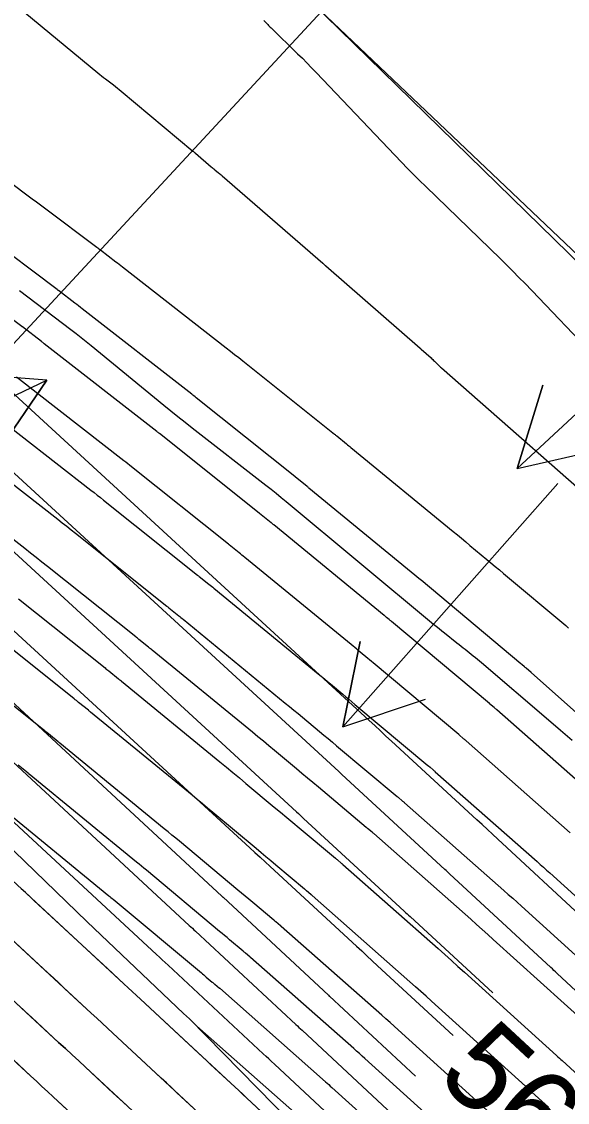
# Model space of a CAD drawing. Extents: x 954385 to 988206, y 1868364 to 1924553.
# Drawn here: x 955770.3 to 955807.8, y 1922926.4 to 1923000.7 of the extents above; entities that cross this region are included whole.
import ezdxf

# ---------------------------------------------------------------- set-up
doc = ezdxf.new("R2010")
doc.units = 0
for name, color, linetype in [('13', 7, 'Continuous'), ('16', 7, 'Continuous'), ('23', 7, 'Continuous'), ('24', 7, 'Continuous'), ('26', 7, 'Continuous'), ('6', 7, 'Continuous'), ('7', 7, 'Continuous'), ('Default', 7, 'Continuous')]:
    doc.layers.add(name, color=color, linetype=linetype)

msp = doc.modelspace()

# ---------------------------------------------------------------- linework, layer by layer
at = {"layer": '13'}
for points in [[(955770.491, 1923001.305), (955775.511, 1922997.159), (955775.643, 1922997.052), (955775.776, 1922996.945), (955775.91, 1922996.84), (955776.045, 1922996.737), (955776.588, 1922996.325), (955776.723, 1922996.221), (955776.857, 1922996.116), (955776.989, 1922996.009), (955777.121, 1922995.901), (955782.055, 1922991.78), (955782.069, 1922991.769), (955782.083, 1922991.757), (955782.097, 1922991.746), (955782.111, 1922991.735), (955782.167, 1922991.69), (955782.181, 1922991.679), (955782.195, 1922991.667), (955782.209, 1922991.656), (955782.222, 1922991.644), (955783.308, 1922990.709), (955783.37, 1922990.656), (955783.432, 1922990.604), (955783.495, 1922990.552), (955783.558, 1922990.5), (955783.811, 1922990.295), (955783.873, 1922990.243), (955783.936, 1922990.191), (955783.998, 1922990.139), (955784.06, 1922990.086), (955790.976, 1922984.085), (955790.994, 1922984.069), (955791.012, 1922984.053), (955791.03, 1922984.036), (955791.047, 1922984.019), (955791.116, 1922983.95), (955791.133, 1922983.932), (955791.151, 1922983.916), (955791.169, 1922983.899), (955791.187, 1922983.883), (955797.665, 1922978.228), (955797.672, 1922978.222), (955797.679, 1922978.216), (955797.685, 1922978.21), (955797.691, 1922978.204), (955797.717, 1922978.178), (955797.723, 1922978.172), (955797.729, 1922978.166), (955797.736, 1922978.16), (955797.743, 1922978.154), (955798.42, 1922977.562), (955798.482, 1922977.507), (955798.543, 1922977.451), (955798.602, 1922977.394), (955798.661, 1922977.336), (955798.894, 1922977.102), (955798.953, 1922977.044), (955799.013, 1922976.986), (955799.073, 1922976.93), (955799.135, 1922976.875), (955811.848, 1922965.701)], [(955769.611, 1922989.547), (955770.73, 1922988.711), (955771.009, 1922988.502), (955771.289, 1922988.293), (955771.568, 1922988.083), (955771.847, 1922987.874), (955775.449, 1922985.177), (955775.509, 1922985.132), (955775.57, 1922985.086), (955775.63, 1922985.04), (955775.69, 1922984.994), (955776.751, 1922984.179), (955776.868, 1922984.09), (955776.985, 1922984), (955777.101, 1922983.909), (955777.217, 1922983.819), (955784.338, 1922978.263), (955784.628, 1922978.037), (955784.917, 1922977.809), (955785.205, 1922977.581), (955785.493, 1922977.352), (955791.787, 1922972.319), (955791.825, 1922972.289), (955791.862, 1922972.258), (955791.9, 1922972.228), (955791.937, 1922972.198), (955792.612, 1922971.652), (955792.687, 1922971.591), (955792.762, 1922971.53), (955792.836, 1922971.469), (955792.911, 1922971.408), (955799.939, 1922965.641), (955800.23, 1922965.402), (955800.52, 1922965.162), (955800.81, 1922964.921), (955801.099, 1922964.679), (955802.253, 1922963.712), (955802.541, 1922963.47), (955802.83, 1922963.228), (955803.119, 1922962.986), (955803.407, 1922962.744), (955807.681, 1922959.159), (955807.731, 1922959.117), (955807.879, 1922958.992)], [(955812.742, 1922949.314), (955805.316, 1922955.937), (955805.309, 1922955.943), (955804.964, 1922956.235), (955804.933, 1922956.26), (955804.903, 1922956.285), (955804.873, 1922956.311), (955804.843, 1922956.336), (955804.663, 1922956.487), (955804.602, 1922956.538), (955797.747, 1922962.284), (955797.727, 1922962.301), (955797.707, 1922962.318), (955790.032, 1922968.615), (955790, 1922968.641), (955789.968, 1922968.668), (955789.935, 1922968.694), (955789.902, 1922968.721), (955789.077, 1922969.389), (955789.059, 1922969.404), (955782.272, 1922974.83), (955782.198, 1922974.889), (955782.124, 1922974.948), (955782.049, 1922975.007), (955781.974, 1922975.065), (955774.446, 1922980.939), (955774.318, 1922981.038), (955774.19, 1922981.137), (955774.062, 1922981.236), (955773.934, 1922981.335), (955772.823, 1922982.188), (955772.799, 1922982.206), (955772.775, 1922982.224), (955772.752, 1922982.242), (955772.728, 1922982.26), (955767.761, 1922985.975)], [(955810.266, 1922946.905), (955802.943, 1922953.374), (955802.899, 1922953.413), (955802.854, 1922953.451), (955802.81, 1922953.489), (955802.765, 1922953.527), (955802.448, 1922953.795), (955802.441, 1922953.801), (955795.7, 1922959.446), (955795.659, 1922959.481), (955795.617, 1922959.516), (955795.575, 1922959.551), (955795.533, 1922959.586), (955795.365, 1922959.726), (955795.323, 1922959.761), (955795.281, 1922959.796), (955795.239, 1922959.831), (955795.197, 1922959.865), (955787.61, 1922966.082), (955787.564, 1922966.12), (955787.517, 1922966.158), (955787.47, 1922966.196), (955787.424, 1922966.234), (955786.628, 1922966.877), (955786.606, 1922966.895), (955779.752, 1922972.366), (955779.71, 1922972.399), (955779.668, 1922972.433), (955779.625, 1922972.466), (955779.583, 1922972.499), (955771.825, 1922978.542), (955771.777, 1922978.58), (955771.729, 1922978.617), (955771.681, 1922978.654), (955771.633, 1922978.691), (955770.331, 1922979.689), (955770.313, 1922979.702), (955770.296, 1922979.716), (955764.23, 1922984.257)], [(955807.986, 1922944.922), (955800.833, 1922951.241), (955800.789, 1922951.279), (955800.746, 1922951.317), (955800.703, 1922951.354), (955800.659, 1922951.391), (955800.352, 1922951.65), (955800.323, 1922951.675), (955794.445, 1922956.598), (955794.319, 1922956.703), (955794.193, 1922956.808), (955794.067, 1922956.913), (955793.941, 1922957.019), (955793.438, 1922957.439), (955793.311, 1922957.544), (955793.185, 1922957.649), (955793.059, 1922957.753), (955792.932, 1922957.857), (955785.612, 1922963.855), (955785.517, 1922963.933), (955785.421, 1922964.011), (955785.326, 1922964.089), (955785.23, 1922964.166), (955784.555, 1922964.712), (955784.521, 1922964.739), (955784.487, 1922964.766), (955777.831, 1922970.08), (955777.701, 1922970.183), (955777.571, 1922970.286), (955777.441, 1922970.388), (955777.311, 1922970.49), (955769.93, 1922976.24)], [(955767.8, 1922974.119), (955775.039, 1922968.48), (955775.257, 1922968.31), (955775.475, 1922968.139), (955775.693, 1922967.967), (955775.909, 1922967.794), (955782.369, 1922962.638), (955782.397, 1922962.615), (955782.425, 1922962.593), (955782.453, 1922962.57), (955782.481, 1922962.547), (955783.157, 1922962.002), (955783.241, 1922961.933), (955783.325, 1922961.865), (955783.41, 1922961.796), (955783.494, 1922961.727), (955790.667, 1922955.85), (955790.878, 1922955.676), (955791.089, 1922955.502), (955791.3, 1922955.327), (955791.51, 1922955.152), (955792.35, 1922954.451), (955792.56, 1922954.276), (955792.77, 1922954.1), (955792.979, 1922953.925), (955793.189, 1922953.749), (955798.205, 1922949.548), (955798.242, 1922949.518), (955798.352, 1922949.425), (955798.561, 1922949.248), (955798.6, 1922949.215), (955798.638, 1922949.182), (955798.677, 1922949.149), (955798.715, 1922949.115), (955805.706, 1922942.939), (955805.925, 1922942.745), (955806.144, 1922942.551), (955806.362, 1922942.356), (955806.579, 1922942.16), (955813.479, 1922935.918)], [(955765.669, 1922972.001), (955772.767, 1922966.471), (955773.074, 1922966.232), (955773.379, 1922965.991), (955773.684, 1922965.75), (955773.988, 1922965.508), (955780.251, 1922960.509), (955780.29, 1922960.478), (955780.33, 1922960.446), (955780.369, 1922960.414), (955780.408, 1922960.383), (955781.083, 1922959.837), (955781.157, 1922959.778), (955781.23, 1922959.718), (955781.303, 1922959.659), (955781.376, 1922959.599), (955788.402, 1922953.842), (955788.698, 1922953.599), (955788.993, 1922953.355), (955789.288, 1922953.11), (955789.582, 1922952.865), (955790.758, 1922951.884), (955791.052, 1922951.638), (955791.346, 1922951.392), (955791.64, 1922951.147), (955791.934, 1922950.901), (955796.087, 1922947.422), (955796.122, 1922947.393), (955796.156, 1922947.365), (955796.462, 1922947.106), (955796.496, 1922947.077), (955796.53, 1922947.048), (955796.564, 1922947.019), (955796.597, 1922946.989), (955803.426, 1922940.957), (955803.731, 1922940.687), (955804.035, 1922940.416), (955804.338, 1922940.144), (955804.641, 1922939.871), (955811.337, 1922933.815)], [(955809.194, 1922931.712), (955802.703, 1922937.583), (955802.315, 1922937.932), (955801.927, 1922938.281), (955801.537, 1922938.628), (955801.147, 1922938.974), (955794.48, 1922944.863), (955794.451, 1922944.888), (955794.422, 1922944.913), (955794.393, 1922944.938), (955794.364, 1922944.963), (955794.058, 1922945.222), (955794.014, 1922945.259), (955793.97, 1922945.296), (955790.678, 1922948.053), (955790.3, 1922948.369), (955789.922, 1922948.685), (955789.545, 1922949), (955789.167, 1922949.316), (955787.654, 1922950.578), (955787.276, 1922950.894), (955786.897, 1922951.208), (955786.517, 1922951.521), (955786.137, 1922951.834), (955779.257, 1922957.471), (955779.196, 1922957.521), (955779.134, 1922957.572), (955779.072, 1922957.622), (955779.01, 1922957.672), (955778.335, 1922958.218), (955778.284, 1922958.259), (955778.234, 1922958.299), (955778.183, 1922958.34), (955778.132, 1922958.381), (955772.066, 1922963.223), (955771.675, 1922963.534), (955771.283, 1922963.844), (955770.89, 1922964.153), (955770.496, 1922964.461), (955763.537, 1922969.882)], [(955770.067, 1922960.999), (955776.014, 1922956.252), (955776.076, 1922956.202), (955776.138, 1922956.153), (955776.2, 1922956.103), (955776.262, 1922956.053), (955776.937, 1922955.507), (955776.988, 1922955.466), (955777.038, 1922955.425), (955777.089, 1922955.384), (955777.139, 1922955.342), (955783.899, 1922949.804), (955784.35, 1922949.433), (955784.801, 1922949.061), (955785.251, 1922948.688), (955785.7, 1922948.314), (955787.647, 1922946.689), (955788.073, 1922946.333), (955788.499, 1922945.977), (955788.925, 1922945.62), (955789.351, 1922945.264), (955791.852, 1922943.17), (955791.879, 1922943.147), (955791.906, 1922943.124), (955791.932, 1922943.102), (955791.959, 1922943.079), (955792.266, 1922942.82), (955792.29, 1922942.8), (955792.314, 1922942.779), (955792.338, 1922942.758), (955792.362, 1922942.737), (955798.907, 1922936.956), (955799.363, 1922936.551), (955799.818, 1922936.146), (955800.272, 1922935.739), (955800.725, 1922935.331), (955807.052, 1922929.608), (955807.148, 1922929.521), (955807.244, 1922929.434), (955807.34, 1922929.346), (955807.436, 1922929.259), (955808.564, 1922928.226)], [(955806.491, 1922926.06), (955805.362, 1922927.093), (955805.249, 1922927.196), (955805.136, 1922927.299), (955805.023, 1922927.402), (955804.909, 1922927.505), (955798.444, 1922933.353), (955798.078, 1922933.683), (955797.711, 1922934.012), (955797.343, 1922934.34), (955796.974, 1922934.667), (955790.244, 1922940.611), (955790.225, 1922940.628), (955790.206, 1922940.645), (955790.187, 1922940.661), (955790.168, 1922940.678), (955789.861, 1922940.936), (955789.829, 1922940.963), (955789.797, 1922940.99), (955789.766, 1922941.017), (955789.734, 1922941.043), (955787.756, 1922942.699), (955787.416, 1922942.984), (955787.076, 1922943.269), (955786.735, 1922943.554), (955786.394, 1922943.838), (955783.417, 1922946.324), (955783.061, 1922946.62), (955782.706, 1922946.915), (955782.349, 1922947.209), (955781.992, 1922947.502), (955775.021, 1922953.214), (955774.982, 1922953.246), (955774.943, 1922953.278), (955774.903, 1922953.31), (955774.864, 1922953.342), (955774.189, 1922953.888), (955774.115, 1922953.947), (955774.042, 1922954.006), (955773.969, 1922954.065), (955773.896, 1922954.124), (955767.773, 1922959.011)], [(955802.767, 1922925.401), (955796.162, 1922931.375), (955795.883, 1922931.627), (955795.603, 1922931.878), (955795.323, 1922932.128), (955795.041, 1922932.377), (955788.127, 1922938.485), (955788.113, 1922938.498), (955788.098, 1922938.51), (955788.084, 1922938.522), (955788.069, 1922938.535), (955787.763, 1922938.794), (955787.726, 1922938.825), (955787.689, 1922938.855), (955787.653, 1922938.886), (955787.616, 1922938.917), (955786.162, 1922940.135), (955785.907, 1922940.348), (955785.652, 1922940.561), (955785.397, 1922940.774), (955785.142, 1922940.987), (955781.133, 1922944.334), (955780.872, 1922944.552), (955780.61, 1922944.769), (955780.348, 1922944.985), (955780.085, 1922945.201), (955772.903, 1922951.086), (955772.875, 1922951.109), (955772.847, 1922951.132), (955772.819, 1922951.155), (955772.79, 1922951.178), (955772.115, 1922951.723), (955772.031, 1922951.792), (955771.946, 1922951.859), (955771.862, 1922951.927), (955771.777, 1922951.995), (955765.478, 1922957.023)], [(955800.625, 1922923.298), (955793.881, 1922929.397), (955793.689, 1922929.571), (955793.496, 1922929.744), (955793.302, 1922929.916), (955793.108, 1922930.088), (955786.009, 1922936.359), (955785.99, 1922936.376), (955785.971, 1922936.392), (955785.664, 1922936.651), (955785.623, 1922936.686), (955785.581, 1922936.721), (955785.54, 1922936.756), (955785.498, 1922936.791), (955784.567, 1922937.571), (955784.398, 1922937.712), (955784.229, 1922937.854), (955784.059, 1922937.995), (955783.89, 1922938.136), (955778.85, 1922942.344), (955778.683, 1922942.483), (955778.515, 1922942.623), (955778.347, 1922942.761), (955778.178, 1922942.9), (955770.785, 1922948.958), (955770.751, 1922948.985), (955770.717, 1922949.013), (955770.042, 1922949.559)], [(955768.667, 1922946.829), (955776.271, 1922940.598), (955776.345, 1922940.537), (955776.419, 1922940.476), (955776.493, 1922940.415), (955776.567, 1922940.354), (955782.638, 1922935.286), (955782.722, 1922935.216), (955782.805, 1922935.146), (955782.889, 1922935.076), (955782.972, 1922935.006), (955783.38, 1922934.664), (955783.427, 1922934.625), (955783.473, 1922934.586), (955783.52, 1922934.547), (955783.566, 1922934.508), (955783.873, 1922934.249), (955783.887, 1922934.237), (955783.892, 1922934.233), (955791.175, 1922927.799), (955791.282, 1922927.705), (955791.388, 1922927.61), (955791.494, 1922927.515), (955791.6, 1922927.419), (955798.581, 1922921.105)], [(955782.32, 1922931.625), (955789.242, 1922925.51), (955789.261, 1922925.493), (955789.28, 1922925.476), (955789.3, 1922925.459), (955789.319, 1922925.442), (955796.643, 1922918.817), (955796.673, 1922918.789), (955796.704, 1922918.762), (955796.734, 1922918.734), (955796.765, 1922918.706), (955798.195, 1922917.397), (955798.223, 1922917.371), (955803.913, 1922912.115)]]:
    msp.add_lwpolyline(points, dxfattribs=at)
at = {"layer": '16'}
for points in [[(955808.952, 1922938.985), (955803.015, 1922944.484), (955802.654, 1922944.818), (955802.292, 1922945.152), (955801.931, 1922945.486), (955801.569, 1922945.82), (955795.713, 1922951.216), (955795.325, 1922951.573), (955794.938, 1922951.93), (955794.55, 1922952.286), (955794.162, 1922952.643), (955766.377, 1922978.171), (955766.326, 1922978.218), (955766.274, 1922978.266), (955766.222, 1922978.314), (955766.17, 1922978.362), (955765.577, 1922978.913), (955765.529, 1922978.957), (955765.482, 1922979.001), (955765.435, 1922979.045), (955765.387, 1922979.089), (955736.766, 1923005.556)], [(955730.059, 1923000.864), (955730.327, 1923000.616), (955730.596, 1923000.367), (955730.865, 1923000.118), (955731.134, 1922999.87), (955759.924, 1922973.246), (955759.967, 1922973.206), (955760.009, 1922973.167), (955760.603, 1922972.615), (955760.681, 1922972.543), (955760.758, 1922972.472), (955760.836, 1922972.4), (955760.914, 1922972.328), (955789.181, 1922946.357), (955789.302, 1922946.246), (955789.422, 1922946.135), (955789.543, 1922946.024), (955789.664, 1922945.913), (955796.574, 1922939.545), (955796.676, 1922939.451), (955796.777, 1922939.358), (955796.878, 1922939.264), (955796.98, 1922939.17), (955802.659, 1922933.91)], [(955786.929, 1923000.756), (955787.192, 1923000.479), (955787.248, 1923000.42), (955787.305, 1923000.362), (955787.362, 1923000.304), (955787.421, 1923000.247), (955789.251, 1922998.473), (955789.574, 1922998.157), (955789.894, 1922997.837), (955790.21, 1922997.515), (955790.524, 1922997.189), (955796.394, 1922991.015), (955796.802, 1922990.59), (955797.215, 1922990.169), (955797.632, 1922989.753), (955798.053, 1922989.341), (955803.189, 1922984.372), (955803.619, 1922983.952), (955804.045, 1922983.528), (955804.468, 1922983.1), (955804.886, 1922982.668), (955810.057, 1922977.28)], [(955770.131, 1922982.204), (955773.666, 1922979.511), (955774.018, 1922979.241), (955774.367, 1922978.967), (955774.714, 1922978.69), (955775.059, 1922978.41), (955780.051, 1922974.317), (955780.535, 1922973.923), (955781.022, 1922973.531), (955781.511, 1922973.143), (955782.003, 1922972.758), (955787.074, 1922968.813), (955787.425, 1922968.537), (955787.774, 1922968.259), (955788.121, 1922967.978), (955788.465, 1922967.694), (955798.596, 1922959.27), (955798.783, 1922959.116), (955798.97, 1922958.963), (955799.158, 1922958.811), (955799.348, 1922958.66), (955800.203, 1922957.982), (955800.344, 1922957.87), (955800.485, 1922957.758), (955800.626, 1922957.645), (955800.766, 1922957.533), (955801.328, 1922957.081), (955801.467, 1922956.967), (955801.607, 1922956.853), (955801.745, 1922956.737), (955801.882, 1922956.621), (955806.5, 1922952.678), (955807.314, 1922951.981), (955808.126, 1922951.281)], [(955833.208, 1922910.994), (955807.086, 1922935.26), (955806.979, 1922935.36), (955806.872, 1922935.459), (955806.765, 1922935.559), (955806.658, 1922935.658), (955799.698, 1922942.104), (955799.616, 1922942.18), (955799.535, 1922942.255), (955799.453, 1922942.33), (955799.372, 1922942.406), (955792.285, 1922948.936), (955792.233, 1922948.984), (955792.18, 1922949.033), (955792.128, 1922949.081), (955792.076, 1922949.129), (955763.556, 1922975.332)], [(955758.057, 1922969.522), (955785.967, 1922943.879), (955786.316, 1922943.559), (955786.664, 1922943.238), (955787.013, 1922942.917), (955787.362, 1922942.595), (955793.287, 1922937.136), (955793.653, 1922936.798), (955794.019, 1922936.46), (955794.385, 1922936.122), (955794.75, 1922935.783), (955799.937, 1922930.979)], [(955755.604, 1922966.925), (955784.039, 1922940.568), (955784.107, 1922940.506), (955784.129, 1922940.485), (955791.374, 1922933.755), (955791.43, 1922933.702), (955791.448, 1922933.685), (955797.344, 1922928.187)], [(955753.691, 1922964.609), (955781.796, 1922938.557), (955781.906, 1922938.455), (955782.016, 1922938.354), (955782.126, 1922938.252), (955782.235, 1922938.15), (955789.133, 1922931.742), (955789.238, 1922931.644), (955789.343, 1922931.547), (955789.447, 1922931.449), (955789.552, 1922931.352), (955796.456, 1922924.914)], [(955794.218, 1922922.899), (955787.655, 1922929.018), (955787.465, 1922929.196), (955787.274, 1922929.374), (955787.083, 1922929.551), (955786.892, 1922929.729), (955780.342, 1922935.814), (955780.145, 1922935.997), (955779.947, 1922936.18), (955779.75, 1922936.363), (955779.553, 1922936.546), (955751.777, 1922962.292)], [(955791.98, 1922920.884), (955785.759, 1922926.685), (955785.482, 1922926.943), (955785.206, 1922927.201), (955784.929, 1922927.458), (955784.652, 1922927.716), (955778.448, 1922933.479), (955778.164, 1922933.743), (955777.879, 1922934.007), (955777.594, 1922934.272), (955777.309, 1922934.536), (955749.864, 1922959.976)], [(955782.411, 1922925.703), (955776.555, 1922931.143), (955776.183, 1922931.489), (955775.811, 1922931.834), (955775.438, 1922932.18), (955775.066, 1922932.525), (955747.95, 1922957.659)], [(955746.037, 1922955.343), (955772.823, 1922930.514), (955773.283, 1922930.088), (955773.742, 1922929.661), (955774.202, 1922929.235), (955774.661, 1922928.808), (955780.171, 1922923.69)], [(955778.221, 1922921.407), (955772.435, 1922926.782), (955772.055, 1922927.135), (955771.674, 1922927.488), (955771.293, 1922927.841), (955770.913, 1922928.194), (955744.124, 1922953.026)]]:
    msp.add_lwpolyline(points, dxfattribs=at)
at = {"layer": '23'}
msp.add_lwpolyline([(955802.765, 1922910.953), (955797.354, 1922916.518), (955795.949, 1922917.997), (955788.816, 1922925.006), (955781.811, 1922932.144), (955781.416, 1922932.503), (955774.772, 1922938.789), (955767.591, 1922945.749), (955766.746, 1922946.533), (955759.925, 1922952.211), (955752.308, 1922958.724), (955750.988, 1922959.908), (955744.76, 1922964.747), (955736.807, 1922970.905), (955733.738, 1922973.18), (955728.675, 1922976.877), (955720.379, 1922982.68), (955715.5, 1922985.982), (955712.503, 1922987.995), (955704.411, 1922993.991), (955698.475, 1922998.944)], dxfattribs=at)
at = {"layer": '24'}
for points in [[(955697.277, 1923091.036), (955727.599, 1923061.705), (955759.462, 1923031.62), (955791.176, 1923001.071), (955820.683, 1922972.263), (955842.265, 1922950.948), (955802.765, 1922910.953)], [(955788.816, 1922925.006), (955781.811, 1922932.144), (955781.416, 1922932.503), (955774.772, 1922938.789), (955767.591, 1922945.749), (955766.746, 1922946.533), (955759.925, 1922952.211), (955752.308, 1922958.724), (955750.988, 1922959.908), (955744.76, 1922964.747), (955736.807, 1922970.905), (955733.738, 1922973.18), (955728.675, 1922976.877), (955720.379, 1922982.68), (955715.5, 1922985.982), (955712.503, 1922987.995), (955704.411, 1922993.991), (955698.475, 1922998.944)]]:
    msp.add_lwpolyline(points, dxfattribs=at)
at = {"layer": '26'}
for points in [[(955807.131, 1923018.928), (955642.239, 1922841.021), (955643.571, 1922846.871), (955642.239, 1922841.021), (955647.972, 1922842.793)], [(955857.131, 1923018.928), (955804.346, 1922969.951), (955806.114, 1922975.684), (955804.346, 1922969.951), (955810.195, 1922971.286)], [(955757.131, 1922968.928), (955772.006, 1922976.025), (955768.608, 1922971.08), (955772.006, 1922976.025), (955766.025, 1922976.495)], [(955807.131, 1922968.928), (955792.348, 1922952.196), (955793.54, 1922958.076), (955792.348, 1922952.196), (955798.037, 1922954.104)]]:
    msp.add_lwpolyline(points, dxfattribs=at)
at = {"layer": '6'}
msp.add_lwpolyline([(955782.411, 1922925.702), (955780.958, 1922927.052), (955780.595, 1922927.389), (955780.232, 1922927.726), (955779.869, 1922928.064), (955779.506, 1922928.401), (955776.555, 1922931.144), (955776.183, 1922931.489), (955775.811, 1922931.835), (955775.439, 1922932.18), (955775.067, 1922932.525), (955773.578, 1922933.906), (955773.205, 1922934.251), (955772.833, 1922934.596), (955772.461, 1922934.941), (955772.088, 1922935.286), (955769.235, 1922937.931)], dxfattribs=at)
at = {"layer": '7'}
for points in [[(955789.817, 1922922.899), (955785.758, 1922926.684), (955785.482, 1922926.942), (955785.205, 1922927.199), (955784.928, 1922927.457), (955784.651, 1922927.714), (955783.543, 1922928.744), (955783.266, 1922929.002), (955782.989, 1922929.259), (955782.712, 1922929.517), (955782.435, 1922929.774), (955778.449, 1922933.479), (955778.164, 1922933.743), (955777.879, 1922934.008), (955777.595, 1922934.272), (955777.31, 1922934.536), (955776.171, 1922935.592), (955775.886, 1922935.856), (955775.601, 1922936.12), (955775.316, 1922936.384), (955775.031, 1922936.648), (955771.127, 1922940.267), (955770.836, 1922940.537), (955770.545, 1922940.806), (955770.254, 1922941.076)], [(955777.475, 1922926.194), (955777.025, 1922926.611), (955776.576, 1922927.029), (955774.661, 1922928.808), (955774.202, 1922929.235), (955773.743, 1922929.662), (955773.283, 1922930.088), (955772.823, 1922930.514), (955770.979, 1922932.224), (955770.522, 1922932.648), (955770.065, 1922933.071)], [(955773.957, 1922925.368), (955772.435, 1922926.782), (955772.055, 1922927.135), (955771.674, 1922927.489), (955771.294, 1922927.842), (955770.913, 1922928.195), (955768.036, 1922930.862)]]:
    msp.add_lwpolyline(points, dxfattribs=at)
at = {"layer": 'Default'}
msp.add_line((955858.372, 1922937.149), (955453.201, 1923322.797), dxfattribs=at)

# ---------------------------------------------------------------- texts
at = {"layer": '16'}
msp.add_text('565', height=6, rotation=317.12001, dxfattribs=at).set_placement((955798.681, 1922928.052))

doc.saveas('drawing.dxf')
